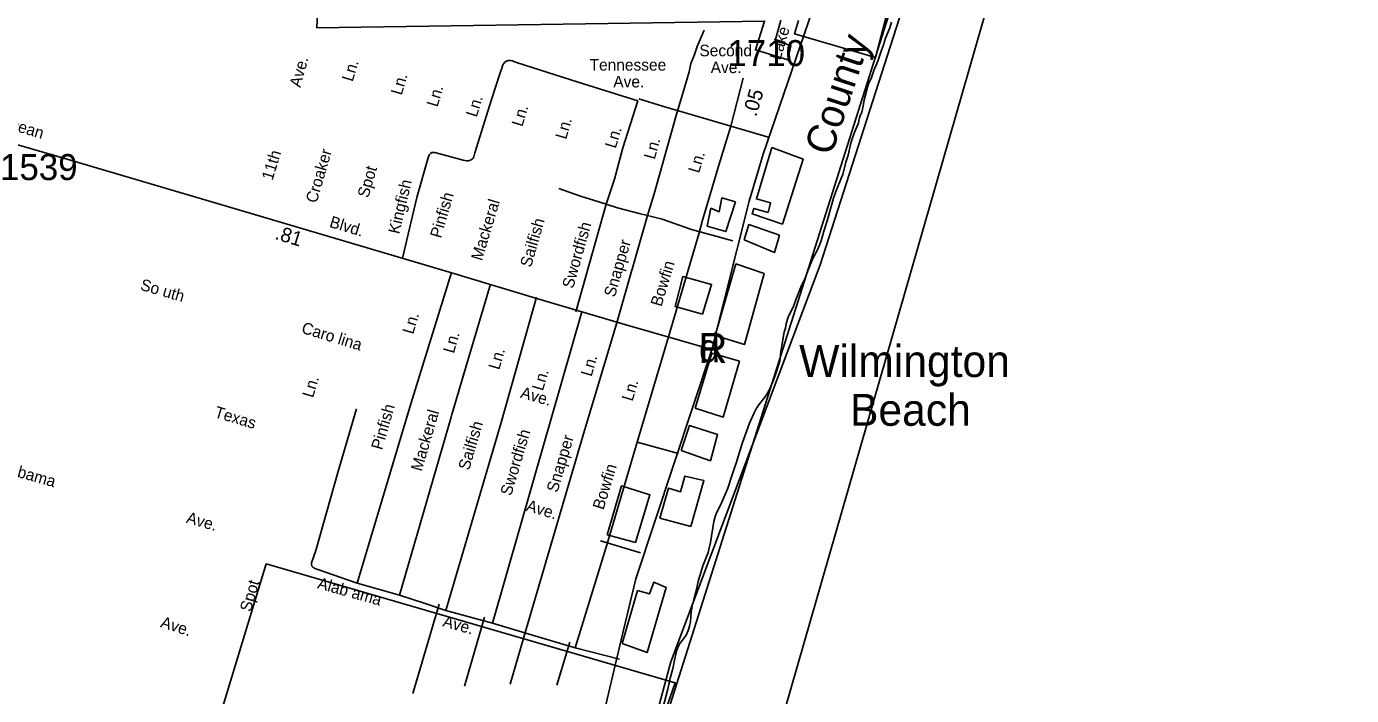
# Model space of a CAD drawing. Extents: x 1945482 to 2853149, y 66427 to 1015778.
# Drawn here: x 2329928 to 2337432, y 97692 to 101482 of the extents above; entities that cross this region are included whole.
import ezdxf

# ---------------------------------------------------------------- set-up
doc = ezdxf.new("R2010")
doc.units = 0
for name, color, linetype in [('Old_Level_10', 7, 'Continuous'), ('Old_Level_11', 7, 'Continuous'), ('Old_Level_17', 7, 'Continuous'), ('Old_Level_19', 7, 'Continuous'), ('Old_Level_28', 7, 'Continuous'), ('Old_Level_32', 7, 'Continuous'), ('Old_Level_35', 7, 'Continuous'), ('Old_Level_48', 7, 'Continuous'), ('Old_Level_49', 7, 'Continuous'), ('Old_Level_52', 7, 'Continuous'), ('Old_Level_6', 7, 'Continuous'), ('Old_Level_60', 7, 'Continuous'), ('Old_Level_61', 7, 'Continuous'), ('Old_Level_63', 7, 'Continuous'), ('Old_Level_8', 7, 'Continuous'), ('Old_Level_9', 7, 'Continuous')]:
    doc.layers.add(name, color=color, linetype=linetype)

msp = doc.modelspace()

# ---------------------------------------------------------------- linework, layer by layer
at = {"layer": 'Old_Level_28'}
for points in [[(2333809, 99652.2), (2334021.1, 100491.9), (2334099.2, 100759.8), (2334379, 101575.1)], [(2333183.7, 97535.7), (2333295.8, 98007.8), (2333379.5, 98353.9), (2333809, 99652.2)]]:
    msp.add_lwpolyline(points, dxfattribs=at)
at = {"layer": 'Old_Level_32'}
msp.add_line((2333917, 100917.7), (2333987.2, 101188.7), dxfattribs=at)
msp.add_lwpolyline([(2329668.1, 100871.9), (2330099.8, 100748.2), (2331033.9, 100472.5), (2331807.2, 100242.7), (2332330, 100088.6), (2332823.8, 99939.3), (2333316.9, 99794.4), (2333809, 99652.2)], dxfattribs=at)
at = {"layer": 'Old_Level_35'}
for p, q in [((2334135.7, 100852.6), (2333917, 100917.7)), ((2333693.5, 100331.6), (2333927.9, 100267.1)), ((2333386.4, 99127.6), (2333564.4, 99724.3)), ((2333386.4, 99127.6), (2333619.8, 99063.1)), ((2333179.7, 98568.7), (2333404.5, 98500.8)), ((2332265.3, 98209.3), (2332116.5, 97703.6)), ((2332566.5, 98101.7), (2332302, 98174.4)), ((2332522.2, 98135.8), (2332408, 97744.6)), ((2332668.1, 97757.2), (2332757, 98068.2)), ((2332932.2, 97751.8), (2333005.7, 97994.7)), ((2333286, 97898.9), (2333034.6, 97963.3))]:
    msp.add_line(p, q, dxfattribs=at)
for points in [[(2333765.9, 101462.1), (2333726.6, 101369.1), (2333708.7, 101317.2), (2333690.8, 101272.5), (2333680.1, 101226), (2333647.9, 101109.7), (2333610.7, 100991.5)], [(2332057.7, 100169.1), (2332139, 100512.7), (2332200.9, 100733.1), (2332208.5, 100755.4), (2332215.1, 100762.9), (2332224.5, 100767.5), (2332231.7, 100768.4), (2332240.5, 100767.8), (2332401.1, 100725.2), (2332410, 100723.3), (2332419.3, 100722), (2332429.1, 100721.4), (2332435.6, 100723), (2332443.1, 100725.6), (2332448.5, 100728.7), (2332453, 100731.9), (2332457.4, 100737), (2332461.1, 100744), (2332466.8, 100766.2), (2332561.5, 101069), (2332608, 101213.6), (2332619.5, 101245.5), (2332626.6, 101265.5), (2332631.2, 101272.6), (2332635.3, 101278), (2332643.3, 101283.9), (2332648.4, 101286.7), (2332652.6, 101287.9), (2332657.8, 101289.1), (2332663.1, 101289.3), (2332669.6, 101289.2), (2332679.6, 101287.6), (2332688.9, 101284.7), (2332703.5, 101278.7), (2333052.6, 101166.1), (2333389.4, 101060.7)], [(2333389.4, 101060.7), (2333305.5, 100794.9), (2333257.3, 100617.8), (2333210.6, 100475.8)], [(2333917, 100917.7), (2333621, 101004.6), (2333529.8, 101031.6), (2333396.5, 101072.2)], [(2333610.7, 100991.5), (2333539.7, 100735.9), (2333482.5, 100533.7), (2333445.2, 100411.1)], [(2333917, 100917.7), (2333848.8, 100697.3), (2333810.1, 100562.9), (2333756.1, 100385.6), (2333737.6, 100313.6), (2333564.4, 99724.3)], [(2332942.6, 100564.1), (2333066, 100521.2), (2333169.7, 100489), (2333210.6, 100475.8)], [(2333210.6, 100475.8), (2333038.3, 99865.5)], [(2333210.6, 100475.8), (2333275.2, 100455), (2333398.5, 100422.8), (2333445.2, 100411.1)], [(2333445.2, 100411.1), (2333269, 99797.8)], [(2333445.2, 100411.1), (2333527.2, 100390.6), (2333693.5, 100331.6)], [(2332334.5, 100089.1), (2332104, 99345.4), (2331800.6, 98329.2)], [(2332554.9, 100021.6), (2332416.4, 99551.6), (2332337.5, 99284.1), (2332333.1, 99269.1), (2332041.2, 98260.6)], [(2332816.8, 99949), (2332615.3, 99239), (2332302, 98174.4)], [(2333073.8, 99865.2), (2332795.9, 98899.6), (2332566.5, 98101.7)], [(2332757, 98068.2), (2333079.5, 99161.8), (2333269, 99797.8)], [(2331549.8, 98418.4), (2331544.9, 98425.8), (2331542.9, 98433.9), (2331542.5, 98443.7), (2331566, 98513.9), (2331691.4, 98955.7), (2331797.6, 99316.7)], [(2333034.6, 97963.3), (2333216.8, 98551.8), (2333386.4, 99127.6)], [(2331800.6, 98329.2), (2331577.1, 98406.4), (2331560.8, 98412), (2331549.8, 98418.4)], [(2332041.2, 98260.6), (2331800.6, 98329.2)], [(2332302, 98174.4), (2332184.9, 98214.1), (2332041.2, 98260.6)], [(2333034.6, 97963.3), (2332775.2, 98039.1), (2332566.5, 98101.7)]]:
    msp.add_lwpolyline(points, dxfattribs=at)
at = {"layer": 'Old_Level_48'}
for points in [[(2334149.1, 100796.4), (2334061.5, 100505.3), (2334141.5, 100483.9), (2334127.6, 100429.3), (2334047.4, 100451.9), (2334037.3, 100420.7), (2334210.3, 100362.5)], [(2334210.3, 100362.5), (2334325.8, 100731.2), (2334149.1, 100796.4)], [(2333782.6, 100351.7), (2333804.6, 100452.6), (2333851.4, 100432.4), (2333866.3, 100511), (2333942.7, 100488.2)], [(2333942.7, 100488.2), (2333889.3, 100320), (2333782.6, 100351.7)], [(2333993, 100273.6), (2334018.2, 100360.3), (2334192.8, 100299.8)], [(2334192.8, 100299.8), (2334164.6, 100202.7), (2333993, 100273.6)], [(2333945.7, 100137.7), (2334105.3, 100082.3), (2333995.1, 99679.8), (2333827.9, 99730.8)], [(2333827.9, 99730.8), (2333945.7, 100137.7)], [(2333602.5, 99896.4), (2333645.8, 100066.2), (2333807.8, 100020.8), (2333756.4, 99852.6)], [(2333756.4, 99852.6), (2333602.5, 99896.4)], [(2333714.1, 99319.9), (2333809.8, 99631.8), (2333965.7, 99586)], [(2333965.7, 99586), (2333874.2, 99268.2), (2333714.1, 99319.9)], [(2333635.6, 99079.5), (2333682, 99221.4), (2333842, 99171.7), (2333801.9, 99022)], [(2333801.9, 99022), (2333635.6, 99079.5)], [(2333690.5, 98648.8), (2333764.3, 98909.8), (2333657.2, 98935.6), (2333632.7, 98846.6), (2333564, 98867.4), (2333514.7, 98697.2)], [(2333376.9, 98558.4), (2333458.5, 98829.4), (2333298.4, 98880), (2333217.3, 98602.7)], [(2333514.7, 98697.2), (2333690.5, 98648.8)], [(2333217.3, 98602.7), (2333376.9, 98558.4)], [(2333388.9, 98286.4), (2333456.6, 98268), (2333480, 98335), (2333551.3, 98303.8), (2333443.8, 97935.4), (2333302.4, 97986.9)], [(2333302.4, 97986.9), (2333388.9, 98286.4)]]:
    msp.add_lwpolyline(points, dxfattribs=at)
at = {"layer": 'Old_Level_49'}
for points in [[(2337339.2, 109147.1), (2336976, 108059.5), (2336830, 107682.8), (2336669.1, 107164.5), (2335564, 103786.1), (2335393, 103428.2), (2334965.1, 102180.4), (2334736.2, 101306.7)], [(2334199.8, 101517.7), (2334167.7, 101401.5), (2334256.3, 101373.9), (2334239.5, 101292.9), (2334056.1, 101349.5), (2334108.1, 101513.1), (2331571.6, 101475.2), (2331616.3, 102493.4)], [(2334736.2, 101306.7), (2334277.7, 101441.2), (2334300.6, 101516.1)], [(2334149.1, 100796.4), (2334061.5, 100505.3), (2334141.5, 100483.9), (2334127.6, 100429.3), (2334047.4, 100451.9), (2334037.3, 100420.7), (2334210.3, 100362.5)], [(2334210.3, 100362.5), (2334325.8, 100731.2), (2334149.1, 100796.4)], [(2333782.6, 100351.7), (2333804.6, 100452.6), (2333851.4, 100432.4), (2333866.3, 100511), (2333942.7, 100488.2)], [(2333942.7, 100488.2), (2333889.3, 100320), (2333782.6, 100351.7)], [(2333993, 100273.6), (2334018.2, 100360.3), (2334192.8, 100299.8)], [(2334192.8, 100299.8), (2334164.6, 100202.7), (2333993, 100273.6)], [(2333945.7, 100137.7), (2334105.3, 100082.3), (2333995.1, 99679.8), (2333827.9, 99730.8)], [(2333827.9, 99730.8), (2333945.7, 100137.7)], [(2333602.5, 99896.4), (2333645.8, 100066.2), (2333807.8, 100020.8), (2333756.4, 99852.6)], [(2333756.4, 99852.6), (2333602.5, 99896.4)], [(2333714.1, 99319.9), (2333809.8, 99631.8), (2333965.7, 99586)], [(2333965.7, 99586), (2333874.2, 99268.2), (2333714.1, 99319.9)], [(2333635.6, 99079.5), (2333682, 99221.4), (2333842, 99171.7), (2333801.9, 99022)], [(2333801.9, 99022), (2333635.6, 99079.5)], [(2333690.5, 98648.8), (2333764.3, 98909.8), (2333657.2, 98935.6), (2333632.7, 98846.6), (2333564, 98867.4), (2333514.7, 98697.2)], [(2333376.9, 98558.4), (2333458.5, 98829.4), (2333298.4, 98880), (2333217.3, 98602.7)], [(2333514.7, 98697.2), (2333690.5, 98648.8)], [(2333217.3, 98602.7), (2333376.9, 98558.4)], [(2331284.7, 98437.7), (2330766.3, 96729.3), (2330693.4, 96396.3), (2330674.6, 95387.2), (2330521.2, 94071.3)], [(2333330.1, 96982.7), (2333602, 97763.5), (2331284.7, 98437.7)], [(2333388.9, 98286.4), (2333456.6, 98268), (2333480, 98335), (2333551.3, 98303.8), (2333443.8, 97935.4), (2333302.4, 97986.9)], [(2333302.4, 97986.9), (2333388.9, 98286.4)]]:
    msp.add_lwpolyline(points, dxfattribs=at)
at = {"layer": 'Old_Level_52'}
msp.add_lwpolyline([(2332774.3, 94909.4), (2333577.6, 97883.8), (2334423, 100131.9), (2335251.5, 102714.6), (2335953.9, 104717.9), (2336921.3, 107598.4), (2338178.9, 111127.7), (2339020, 113445.2), (2339373.3, 114873.2), (2339983.2, 116868.4), (2341036.1, 119166.1)], dxfattribs=at)
at = {"layer": 'Old_Level_60'}
for points in [[(2334242.5, 99837.2), (2334264.5, 99880.4), (2334273.5, 99900.7), (2334287.7, 99939.4), (2334318, 100014), (2334335.2, 100052.1), (2334356.7, 100107.1), (2334382.2, 100167.5), (2334409.2, 100221.5), (2334427.7, 100268.8), (2334444, 100323.4), (2334462.5, 100380.7), (2334471.5, 100414.4), (2334499.2, 100510.4), (2334512.2, 100546.5), (2334544.5, 100626.6), (2334551, 100644.5), (2334569, 100714), (2334581.2, 100753.4), (2334595.5, 100814.2), (2334602.7, 100839.8), (2334615.7, 100878.4), (2334630, 100913.4), (2334639.7, 100935.1), (2334641.7, 100949), (2334645.5, 100965.3), (2334652.2, 100982.1), (2334659.2, 100996.9), (2334666.7, 101031.5), (2334672.5, 101066.9), (2334677.2, 101087.8), (2334691, 101138.8), (2334697, 101157), (2334712.7, 101193.7), (2334727.2, 101233.1), (2334749.7, 101286.5), (2334767.5, 101343.1), (2334781.7, 101378.2), (2334793.7, 101415.4), (2334817, 101473.9), (2334827.5, 101506.6)], [(2333521.5, 97584.7), (2333559.2, 97728.9), (2333572.7, 97790.7), (2333586, 97838.3), (2333592, 97863.2), (2333597.5, 97893.2), (2333608.5, 97942.7), (2333616, 97964.8), (2333629, 97987.1), (2333654, 98020.4), (2333665.7, 98037.5), (2333676, 98060.3), (2333683, 98084.8), (2333687.7, 98111.1), (2333693.2, 98165.1), (2333698.7, 98199), (2333707, 98236.7), (2333718.5, 98277.4), (2333731.7, 98337.6), (2333759, 98426.2), (2333789.5, 98503), (2333793.2, 98518.5), (2333801.2, 98559.8), (2333820.7, 98678.8), (2333828.5, 98706), (2333837.7, 98731), (2333859.5, 98774), (2333899.2, 98866.1), (2333923.2, 98936.4), (2333937.2, 98981.3), (2333946.5, 99008.1), (2333980.5, 99119.3), (2334022, 99235.2), (2334047, 99289.8), (2334059, 99313.3), (2334073.7, 99337.1), (2334109.2, 99382.3), (2334122.7, 99402), (2334136.5, 99425.8), (2334146.7, 99452.3), (2334157, 99474.1), (2334167, 99498.9), (2334194.7, 99587.2), (2334200, 99639.9), (2334210.7, 99708.1), (2334219.7, 99750.1), (2334226.5, 99773.1), (2334231.2, 99797.4), (2334242.5, 99837.2)]]:
    msp.add_lwpolyline(points, dxfattribs=at)
at = {"layer": 'Old_Level_61'}
msp.add_lwpolyline([(2333354.1, 96950.2), (2335005.7, 102164.1), (2335432.9, 103409.2), (2335602.9, 103765.1), (2336709.7, 107148.2), (2336870.5, 107665.8), (2337016.1, 108041.2), (2337379.2, 109129.5), (2337832.4, 110280.6), (2338043.6, 110707.6), (2338547.4, 112090.2), (2338556.6, 112248.9), (2338730.5, 112885.1), (2339071.1, 113627.6), (2339153.7, 113976.3), (2339143.1, 114264.6), (2339189, 114521.3), (2339178.1, 114865.4), (2339821.4, 117630.5), (2340329.7, 119005.6), (2340846, 120123.9), (2340849.5, 120157.7), (2340856.7, 120177), (2340881.5, 120453.6)], dxfattribs=at)
at = {"layer": 'Old_Level_63'}
msp.add_lwpolyline([(2336452.5, 105360.7), (2330407.8, 84355.1), (2324283.6, 66611.7), (2319636.9, 66611.7), (2318954.8, 83559.4), (2323249.7, 105360.7)], dxfattribs=at)

# ---------------------------------------------------------------- texts
at = {"layer": 'Old_Level_10'}
for s, p in [('Second', (2333739.1, 101313.3)), ('Tennessee', (2333116.9, 101232.2)), ('Ave.', (2333802.9, 101218.2)), ('Ave.', (2333251.3, 101137))]:
    msp.add_text(s, height=65.62, dxfattribs=at).set_placement(p)
for s, rotation, p in [('Ave.', 74.78752, (2331479.2, 101132.8)), ('Ln.', 73.08672, (2331774.9, 101166)), ('Ln.', 73.69449, (2332052.6, 101089.3)), ('Ln.', 73.27978, (2332254.9, 101022.2)), ('Ln.', 72.62462, (2332477.3, 100964.7)), ('Ln.', 73.23914, (2332736, 100911.1)), ('Ln.', 73.8716, (2332984.1, 100839)), ('Ln.', 73.07367, (2333264.4, 100787.7)), ('Croaker', 73.66696, (2331570.6, 100477.8)), ('Ln.', 74.48489, (2333485.8, 100725.5)), ('11th', 72.74671, (2331320.7, 100606.4)), ('Ln.', 73.39911, (2333736.7, 100647.8)), ('Spot', 73.69904, (2331863.6, 100507.2)), ('Kingfish', 76.6864, (2332038.8, 100302.9)), ('Pinfish', 73.85242, (2332275.2, 100279)), ('Mackeral', 73.23917, (2332507.1, 100151.2)), ('Sailfish', 73.8716, (2332785.1, 100113.8)), ('Swordfish', 74.23349, (2333023.3, 99993.5)), ('Snapper', 73.97179, (2333260.1, 99944.7)), ('Bowfin', 73.14004, (2333523.5, 99891.5)), ('So uth', 343.68032, (2330567.8, 99991.6)), ('Caro lina', 343.07543, (2331480.9, 99747.4)), ('Ln.', 73.4575, (2332117.7, 99735.2)), ('Ln.', 73.68639, (2332347.8, 99626.7)), ('Ln.', 73.68639, (2332605.1, 99533.6)), ('Ln.', 73.40282, (2333127.6, 99495.4)), ('Ln.', 73.3638, (2332852.1, 99414.4)), ('Ln.', 73.08672, (2331550.2, 99375)), ('Ave.', 344.20979, (2332720.9, 99380.2)), ('Ln.', 73.39911, (2333359.9, 99355.5)), ('Texas', 343.44006, (2330987.7, 99269.7)), ('Pinfish', 73.7518, (2331941.4, 99079.6)), ('Mackeral', 73.74363, (2332166.1, 98958.3)), ('Sailfish', 73.5085, (2332434.4, 98964.3)), ('Swordfish', 73.40692, (2332672.8, 98819.8)), ('Snapper', 73.56821, (2332935, 98838.8)), ('Ala bama', 344.07748, (2329726.2, 98973.1)), ('Bowfin', 73.14004, (2333195.5, 98740.6)), ('Ave.', 343.20204, (2332753.6, 98740.4)), ('Ave.', 344.07742, (2330828.6, 98672)), ('Spot', 73.69904, (2331197.6, 98162.1)), ('Alab ama', 344.31041, (2331571.6, 98300.7)), ('Ave.', 342.24054, (2330682.4, 98080.6)), ('Ave.', 344.02349, (2332281, 98085.4))]:
    msp.add_text(s, height=65.62, rotation=rotation, dxfattribs=at).set_placement(p)
at = {"layer": 'Old_Level_11'}
for s, rotation, p in [('Ocean', 343.15243, (2329767.4, 100919.6)), ('Blvd.', 343.11414, (2331639.3, 100347.6))]:
    msp.add_text(s, height=65.62, rotation=rotation, dxfattribs=at).set_placement(p)
at = {"layer": 'Old_Level_17'}
for s, rotation, p in [('.05', 73.69836, (2334060.7, 100967.2)), ('.81', 342.89034, (2331329.7, 100279.3))]:
    msp.add_text(s, height=82.02, rotation=rotation, dxfattribs=at).set_placement(p)
at = {"layer": 'Old_Level_19'}
msp.add_text('County', height=164.04, rotation=71.61801, dxfattribs=at).set_placement((2334486.4, 100743.8))
at = {"layer": 'Old_Level_6'}
msp.add_text('Lake', height=65.62, rotation=73.51556, dxfattribs=at).set_placement((2334197.2, 101288.1))
at = {"layer": 'Old_Level_8'}
for s, p in [('1710', (2333897.8, 101257.6)), ('1539', (2329778.1, 100611.9))]:
    msp.add_text(s, height=147.64, dxfattribs=at).set_placement(p)
at = {"layer": 'Old_Level_9'}
for s, height, p in [('d', 160.8, (2333736.3, 99580.6)), ('R', 170.6, (2333732.9, 99575.7)), ('Wilmington', 180.45, (2334304.1, 99496.5)), ('Beach', 180.45, (2334591.9, 99220.3))]:
    msp.add_text(s, height=height, dxfattribs=at).set_placement(p)

doc.saveas('drawing.dxf')
